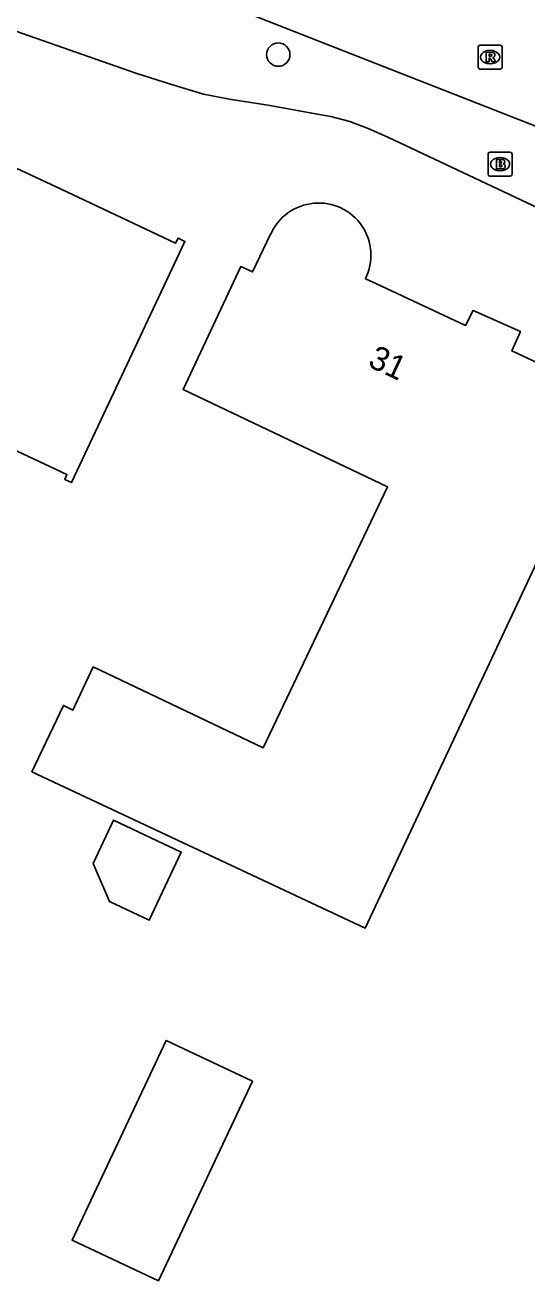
# Model space of a CAD drawing. Extents: x 158838 to 160074, y 386376 to 387776.
# Drawn here: x 159412.7 to 159433.7, y 386541.6 to 386594.1 of the extents above; entities that cross this region are included whole.
import ezdxf

# ---------------------------------------------------------------- set-up
doc = ezdxf.new("R2010")
doc.units = 0
for name, color, linetype in [('IMGEO_Boom', 7, 'Continuous'), ('IMGEO_Brandkraan', 7, 'Continuous'), ('IMGEO_Pand', 7, 'Continuous'), ('IMGEO_Pand_nummerreeks', 7, 'Continuous'), ('IMGEO_Rioolput', 7, 'Continuous'), ('IMGEO_Voetpad_open', 7, 'Continuous')]:
    doc.layers.add(name, color=color, linetype=linetype)

msp = doc.modelspace()

# ---------------------------------------------------------------- linework, layer by layer
at = {"layer": 'IMGEO_Boom'}
msp.add_circle((159423.269, 386592.883), 0.489, dxfattribs=at)
at = {"layer": 'IMGEO_Brandkraan'}
for p, q in [((159432.047, 386587.873), (159432.047, 386588.725)), ((159432.122, 386588.799), (159432.974, 386588.799)), ((159432.535, 386588.579), (159432.56, 386588.579)), ((159433.048, 386588.725), (159433.048, 386587.873)), ((159432.974, 386587.799), (159432.122, 386587.799)), ((159432.558, 386588.019), (159432.533, 386588.019))]:
    msp.add_line(p, q, dxfattribs=at)
for points in [[(159432.047, 386587.873), (159432.047, 386588.725)], [(159432.122, 386588.799), (159432.974, 386588.799)], [(159433.048, 386588.725), (159433.048, 386587.873)], [(159432.395, 386588.499), (159432.395, 386588.099), (159432.608, 386588.099)], [(159432.626, 386588.499), (159432.395, 386588.499)], [(159432.574, 386588.418), (159432.52, 386588.418), (159432.52, 386588.342)], [(159432.52, 386588.342), (159432.573, 386588.342)], [(159432.582, 386588.266), (159432.52, 386588.266), (159432.52, 386588.185)], [(159432.52, 386588.185), (159432.582, 386588.185)], [(159432.974, 386587.799), (159432.122, 386587.799)]]:
    msp.add_lwpolyline(points, dxfattribs=at)
for centre, radius, start, end in [((159432.124, 386588.723), 0.0765, 91.552, 178.448), ((159432.124, 386588.723), 0.0765, 91.552, 178.448), ((159432.972, 386588.723), 0.0765, 1.552, 88.448), ((159432.972, 386588.723), 0.0765, 1.552, 88.448), ((159432.575, 386588.38), 0.0379, 267.8285, 90.9355), ((159432.583, 386588.225), 0.0404, 269.8759, 90.5077), ((159432.614, 386588.35), 0.251, 268.6676, 293.5347), ((159432.63, 386588.354), 0.145, 59.4692, 91.5367), ((159432.655, 386588.401), 0.0922, 285.5137, 58.1501), ((159432.66, 386588.209), 0.105, 301.3115, 78.989), ((159432.124, 386587.875), 0.0765, 181.552, 268.448), ((159432.124, 386587.875), 0.0765, 181.552, 268.448), ((159432.972, 386587.875), 0.0765, 271.552, 358.448), ((159432.972, 386587.875), 0.0765, 271.552, 358.448)]:
    msp.add_arc(centre, radius, start, end, dxfattribs=at)
for centre, major_axis, ratio, start_param, end_param in [((159432.534, 386588.299), (-0.387, 0.002), 0.722429, 4.712389, 7.853982), ((159432.559, 386588.299), (-0.39, 0.002), 0.717154, 1.570796, 4.712389)]:
    msp.add_ellipse(centre, major_axis=major_axis, ratio=ratio, start_param=start_param, end_param=end_param, dxfattribs=at)
at = {"layer": 'IMGEO_Pand'}
for points in [[(159404.331, 386590.559), (159407.577, 386589.029), (159408.074, 386590.108), (159408.922, 386589.723), (159409.349, 386590.627), (159412.303, 386589.232), (159411.884, 386588.326), (159414.183, 386587.246), (159418.976, 386584.995), (159419.077, 386585.202), (159419.362, 386585.063), (159414.623, 386574.97), (159414.334, 386575.106), (159414.427, 386575.305), (159403.837, 386580.282), (159403.204, 386578.934), (159399.641, 386580.609), (159404.331, 386590.559)], [(159415.531, 386567.253), (159422.639, 386563.873), (159427.834, 386574.797), (159419.285, 386578.862), (159421.698, 386584.015), (159422.191, 386583.79), (159422.95, 386585.363)], [(159426.916, 386583.501), (159427.382, 386583.283), (159430.211, 386581.959), (159431.101, 386581.542), (159431.423, 386582.175), (159433.397, 386581.294), (159433.035, 386580.479), (159437.29, 386578.493), (159435.176, 386573.963), (159426.904, 386556.32), (159412.961, 386562.87), (159414.279, 386565.642), (159414.675, 386565.453), (159415.531, 386567.253)], [(159415.523, 386559.032), (159416.207, 386557.435), (159417.869, 386556.654), (159419.209, 386559.506), (159416.371, 386560.839), (159415.523, 386559.032)], [(159422.196, 386549.917), (159418.255, 386541.56), (159414.639, 386543.266), (159418.579, 386551.623), (159422.196, 386549.917)]]:
    msp.add_lwpolyline(points, dxfattribs=at)
msp.add_arc((159424.957, 386584.482), 2.191, 333.395, 156.3058, dxfattribs=at)
at = {"layer": 'IMGEO_Rioolput'}
for p, q in [((159431.631, 386592.353), (159431.631, 386593.205)), ((159431.706, 386593.279), (159432.558, 386593.279)), ((159432.119, 386593.059), (159432.144, 386593.059)), ((159432.632, 386593.205), (159432.632, 386592.353)), ((159432.558, 386592.279), (159431.706, 386592.279)), ((159432.142, 386592.499), (159432.117, 386592.499))]:
    msp.add_line(p, q, dxfattribs=at)
for points in [[(159431.631, 386592.353), (159431.631, 386593.205)], [(159431.706, 386593.279), (159432.558, 386593.279)], [(159432.22, 386592.977), (159431.968, 386592.979), (159431.968, 386592.579)], [(159432.146, 386592.898), (159432.092, 386592.898), (159432.092, 386592.817)], [(159432.092, 386592.817), (159432.144, 386592.817)], [(159432.632, 386593.205), (159432.632, 386592.353)], [(159432.558, 386592.279), (159431.706, 386592.279)], [(159431.968, 386592.579), (159432.092, 386592.579), (159432.092, 386592.741), (159432.103, 386592.741)], [(159432.15, 386592.712), (159432.221, 386592.579), (159432.361, 386592.579), (159432.296, 386592.705)]]:
    msp.add_lwpolyline(points, dxfattribs=at)
for centre, radius, start, end in [((159431.708, 386593.203), 0.0765, 91.552, 178.448), ((159431.708, 386593.203), 0.0765, 91.552, 178.448), ((159432.128, 386593.006), 0.19, 274.7715, 282.9687), ((159432.152, 386592.802), 0.0964, 77.0061, 93.1865), ((159432.166, 386592.859), 0.0378, 276.6634, 79.6772), ((159432.219, 386592.867), 0.109, 350.3612, 89.416), ((159432.217, 386592.867), 0.112, 277.5842, 350.9817), ((159432.556, 386593.203), 0.0765, 1.552, 88.448), ((159432.556, 386593.203), 0.0765, 1.552, 88.448), ((159431.708, 386592.355), 0.0765, 181.552, 268.448), ((159431.708, 386592.355), 0.0765, 181.552, 268.448), ((159432.102, 386592.688), 0.0533, 26.0293, 88.6989), ((159432.201, 386592.652), 0.108, 29.5134, 73.7905), ((159432.556, 386592.355), 0.0765, 271.552, 358.448), ((159432.556, 386592.355), 0.0765, 271.552, 358.448)]:
    msp.add_arc(centre, radius, start, end, dxfattribs=at)
for centre, major_axis, ratio, start_param, end_param in [((159432.118, 386592.779), (-0.387, 0.002), 0.722429, 4.712389, 7.853982), ((159432.143, 386592.779), (-0.39, 0.002), 0.717154, 1.570796, 4.712389)]:
    msp.add_ellipse(centre, major_axis=major_axis, ratio=ratio, start_param=start_param, end_param=end_param, dxfattribs=at)
at = {"layer": 'IMGEO_Voetpad_open'}
for points in [[(159463.112, 386572.777), (159443.151, 386582.231), (159434.161, 386586.457), (159427.852, 386589.423), (159427.031, 386589.796), (159426.262, 386590.078), (159425.471, 386590.29), (159424.673, 386590.43), (159422.846, 386590.766), (159421.294, 386591.006), (159420.138, 386591.222), (159418.758, 386591.64), (159417.314, 386592.1), (159409.486, 386594.837)], [(159435.489, 386589.322), (159421.41, 386594.838)]]:
    msp.add_lwpolyline(points, dxfattribs=at)

# ---------------------------------------------------------------- texts
at = {"layer": 'IMGEO_Pand_nummerreeks'}
msp.add_text('31', height=1, rotation=334.9157, dxfattribs=at).set_placement((159426.972, 386579.853))

doc.saveas('drawing.dxf')
